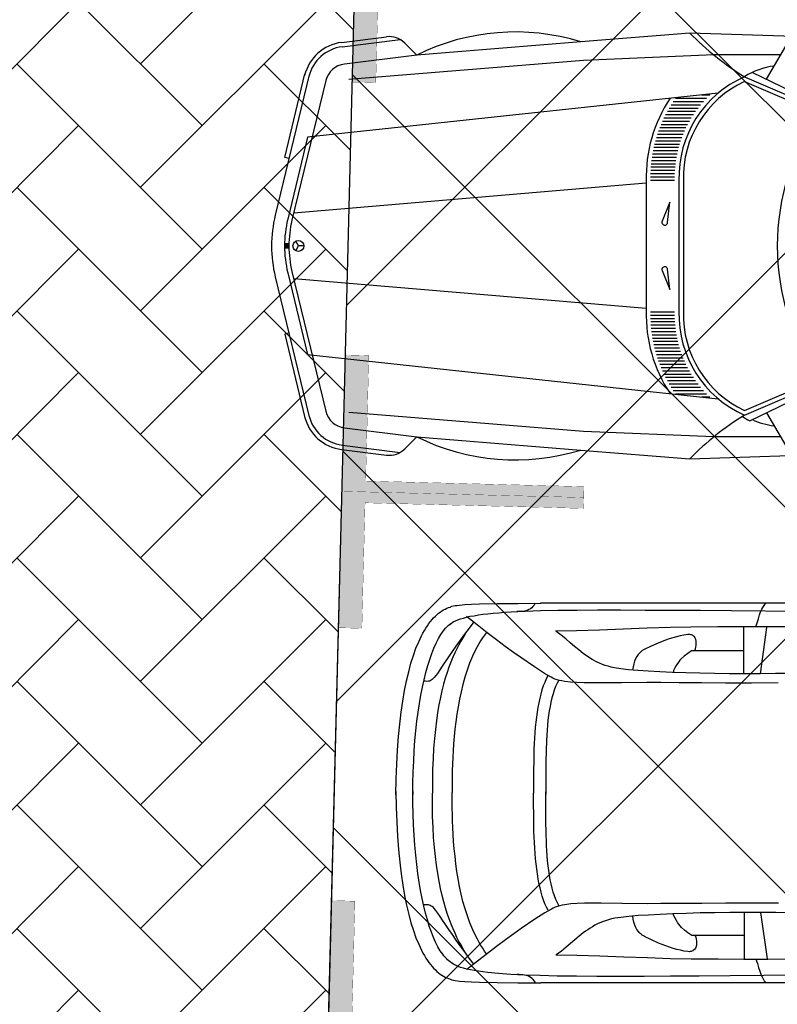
# Model space of a CAD drawing. Header units: millimetres. Extents: x 747415 to 1601423, y -236173 to 551995.
# Tile 539 of 549: x 1180599 to 1184067, y 236675 to 241184. Entities that reach past the tile are written whole.
import ezdxf

# ---------------------------------------------------------------- set-up
doc = ezdxf.new("R2010")
doc.units = ezdxf.units.MM
doc.header["$LTSCALE"] = 100
doc.header["$MEASUREMENT"] = 0
doc.linetypes.add('DASHED2', pattern=[9.525, 6.35, -3.175])
doc.layers.get('0').update_dxf_attribs({"linetype": 'CONTINUOUS', "lineweight": 0})
for name, color, linetype in [('T--A9041_VERHARDING_Parkeren', 9, 'CONTINUOUS'), ('T--L9041_VERHARDING_Wegen', 7, 'CONTINUOUS'), ('T--L9082_INRICHTING_SPECIFIEK_Auto', 8, 'CONTINUOUS')]:
    doc.layers.add(name, color=color, linetype=linetype)
for name, color, linetype, lineweight in [('T--A9041_VERHARDING_Wegen', 21, 'CONTINUOUS', 0), ('T--A9042_BEPLANTING', 90, 'CONTINUOUS', 0), ('T--L9067_BEHEERVOORZIENING_Belijning', 7, 'DASHED2', 0)]:
    doc.layers.add(name, color=color, linetype=linetype, lineweight=lineweight)
doc.layers.add('T--A9072_BELIJNING', color=7, linetype='CONTINUOUS', lineweight=0, true_color=0xffffff)

# ---------------------------------------------------------------- blocks, each defined once
blk = doc.blocks.new('auto09')
for points in [[(-4594.1, 932), (-4388.1, 957.8)], [(-1900, 938.8), (-3000, 975), (-3500, 934.7), (-4250, 874.2), (-4581.7, 832.8)], [(-2649.6, 763.9), (-2535.4, 959.7)], [(-4591.6, 912.2), (-4326.1, 945.3)], [(-4250, 874.2), (-4305, 929.2)], [(-2584.8, 875), (-2890.7, 875), (-3487.6, 849.1), (-4561.4, 762.1)], [(-4742.5, 783), (-4898, 141.4)], [(-4835.3, 400), (-4854.8, 404.7), (-4761.9, 787.7)], [(-2750, 775), (-2400, 625), (-1513.4, 625)], [(-2714.2, 795.1), (-2362.7, 625)], [(-4664.7, 764.2), (-4821.4, 117.8)], [(-2749.8, 753.1), (-2411.7, 608.3)], [(-2870.3, 700), (-4749.9, 497.7), (-4840.9, 122.5)], [(-3200, 287.2), (-4813.6, 150)], [(-3200, 300), (-3200, -300)], [(-3050, 300), (-3050, -300)], [(-3030, 300), (-3030, -300)], [(-3102.1, 106.8), (-3091.7, 200), (-3127, 113.1)], [(-4835.4, 9.7), (-4855.4, 9.7)], [(-4766.9, 0), (-4791.9, 0), (-4804.4, 21.7)], [(-4804.4, -21.7), (-4791.9, 0)], [(-4835.4, -9.7), (-4855.4, -9.7)], [(-4840.9, -122.5), (-4749.9, -497.7), (-2870.3, -700)], [(-4821.4, -117.8), (-4666.5, -757.1)], [(-3127, -113.1), (-3091.7, -200), (-3102.1, -106.8)], [(-4898, -141.4), (-4744.2, -776)], [(-3200, -287.2), (-4813.6, -150)], [(-4835.3, -400), (-4854.8, -404.7), (-4763.6, -780.7)], [(-2750, -775), (-2400, -625), (-1513.4, -625)], [(-2749.8, -753.1), (-2411.7, -608.3)], [(-2725.6, -800.6), (-2362.7, -625)], [(-2584.8, -875), (-2890.7, -875), (-3487.6, -849.1), (-4561.4, -762.1)], [(-2649.6, -763.9), (-2535.4, -959.7)], [(-4581.7, -832.8), (-4250, -874.2), (-3500, -934.7), (-3000, -975), (-1900, -938.8)], [(-4250, -874.2), (-4305, -929.2)], [(-4594.1, -932), (-4388.1, -957.8)], [(-4591.6, -912.2), (-4326.1, -945.3)]]:
    blk.add_lwpolyline(points)
at = {"color": 0}
for points in [[(-3066.2, 676.7), (-2924.4, 676.7)], [(-2947.3, 691.7), (-2909.4, 691.7)], [(-3094.9, 631.7), (-2962.9, 631.7)], [(-3085.9, 646.7), (-2951, 646.7)], [(-3076.4, 661.7), (-2938.2, 661.7)], [(-3118.6, 586.7), (-2993.7, 586.7)], [(-3111.2, 601.7), (-2984.2, 601.7)], [(-3103.3, 616.7), (-2973.9, 616.7)], [(-3137.9, 541.7), (-3018.2, 541.7)], [(-3131.9, 556.7), (-3010.6, 556.7)], [(-3125.5, 571.7), (-3002.5, 571.7)], [(-3153.3, 496.7), (-3037.3, 496.7)], [(-3148.6, 511.7), (-3031.5, 511.7)], [(-3143.5, 526.7), (-3025.1, 526.7)], [(-3165.1, 451.7), (-3051.8, 451.7)], [(-3161.5, 466.7), (-3047.5, 466.7)], [(-3157.6, 481.7), (-3042.6, 481.7)], [(-3173.4, 406.7), (-3061.9, 406.7)], [(-3171, 421.7), (-3059, 421.7)], [(-3168.2, 436.7), (-3055.6, 436.7)], [(-3178.4, 361.7), (-3068, 361.7)], [(-3177.1, 376.7), (-3066.4, 376.7)], [(-3175.4, 391.7), (-3064.4, 391.7)], [(-3180.2, 316.7), (-3070.2, 316.7)], [(-3180, 331.7), (-3069.9, 331.7)], [(-3179.4, 346.7), (-3069.2, 346.7)], [(-3180.1, 301.7), (-3070.1, 301.7)], [(-3180.1, -301.7), (-3070.1, -301.7)], [(-3180.2, -316.7), (-3070.2, -316.7)], [(-3180, -331.7), (-3069.9, -331.7)], [(-3179.4, -346.7), (-3069.2, -346.7)], [(-3178.4, -361.7), (-3068, -361.7)], [(-3177.1, -376.7), (-3066.4, -376.7)], [(-3175.4, -391.7), (-3064.4, -391.7)], [(-3173.4, -406.7), (-3061.9, -406.7)], [(-3171, -421.7), (-3059, -421.7)], [(-3168.2, -436.7), (-3055.6, -436.7)], [(-3165.1, -451.7), (-3051.8, -451.7)], [(-3161.5, -466.7), (-3047.5, -466.7)], [(-3157.6, -481.7), (-3042.6, -481.7)], [(-3153.3, -496.7), (-3037.3, -496.7)], [(-3148.6, -511.7), (-3031.5, -511.7)], [(-3143.5, -526.7), (-3025.1, -526.7)], [(-3137.9, -541.7), (-3018.2, -541.7)], [(-3131.9, -556.7), (-3010.6, -556.7)], [(-3125.5, -571.7), (-3002.5, -571.7)], [(-3118.6, -586.7), (-2993.7, -586.7)], [(-3111.2, -601.7), (-2984.2, -601.7)], [(-3103.3, -616.7), (-2973.9, -616.7)], [(-3094.9, -631.7), (-2962.9, -631.7)], [(-3085.9, -646.7), (-2951, -646.7)], [(-3076.4, -661.7), (-2938.2, -661.7)], [(-3066.2, -676.7), (-2924.4, -676.7)], [(-2947.3, -691.7), (-2909.4, -691.7)]]:
    blk.add_lwpolyline(points, dxfattribs=at)
blk.add_circle((-4791.9, 0), 25)
for centre, radius, start, end in [((-4375.7, 858.5), 100, 45, 97.1189), ((-3799.5, -32.3), 1012.3, 72.7917, 116.4269), ((-2067.3, 1884.6), 1302.8, 224.2823, 238.398), ((-4569.3, 733.6), 200, 97.1189, 166.373), ((-4569.3, 733.6), 180, 97.1189, 166.373), ((-4569.3, 733.6), 100, 97.1189, 166.373), ((-2579.8, 514.5), 311.2, 96.4415, 123.1514), ((-2546.2, 314), 504, 113.8546, 181.5941), ((-2546.2, 314), 484, 114.8768, 181.5941), ((-2546.2, 314), 654, 146.3661, 181.5941), ((-1523.4, 0), 1076.6, 144.5107, 215.4893), ((-4314.9, 0), 600, 166.373, 193.627), ((-4335.5, 0), 520, 166.373, 193.627), ((-4335.5, 0), 500, 166.373, 193.627), ((-3115, 108.2), 13, 157.8888, 353.6771), ((-3115, -108.2), 13, 6.3229, 202.1112), ((-2546.2, -314), 654, 178.4059, 213.6339), ((-2546.2, -314), 504, 178.4059, 246.1454), ((-2546.2, -314), 484, 178.4059, 245.1232), ((-4569.3, -733.6), 100, 193.627, 262.8811), ((-4569.3, -733.6), 200, 193.627, 262.8811), ((-4569.3, -733.6), 180, 193.627, 262.8811), ((-2067.3, -1884.6), 1302.8, 121.602, 135.7177), ((-2579.8, -514.5), 321.2, 236.0194, 243.0005), ((-2579.8, -514.5), 311.2, 244.4102, 263.5585), ((-3799.5, 32.3), 1012.3, 243.5731, 287.2083), ((-4375.7, -858.5), 100, 262.8811, 315)]:
    blk.add_arc(centre, radius, start, end)
blk.add_solid([(-4855.4, 9.7), (-4835.4, 9.7), (-4855.4, -9.7), (-4835.4, -9.7)])
blk = doc.blocks.new('auto17')
for p, q in [((1604.8, 867.6), (3518.7, 867.6)), ((2512.2, 544.6), (2482.2, 756.8)), ((2587.5, 547), (2587.5, 756.8)), ((2588.4, 650.5), (2814.7, 650.5)), ((2513.2, -549), (2483.6, -761.2)), ((2588.4, -551.4), (2588.4, -761.2)), ((2589.8, -654.3), (2815.6, -654.3)), ((1591.9, -871), (3520.1, -872))]:
    blk.add_line(p, q)
for points in [[(2534.6, 758.3), (2527, 778.4), (2521.2, 797), (2516, 814.1), (2513.2, 823), (2509.8, 831.3), (2505.5, 839.6), (2501.2, 848.5), (2495.5, 857.3), (2488.4, 866.1)], [(4181.3, -9.3), (4179.9, 62.7), (4177.5, 130.9), (4173.7, 195.1), (4169.4, 256.4), (4163.7, 314.2), (4157.5, 368.1), (4149.9, 419.6), (4141.8, 467.6), (4132.7, 511.7), (4123.2, 553.9), (4112.7, 592.1), (4101.7, 627.4), (4089.8, 660.7), (4077.4, 690.6), (4064.6, 717.6), (4057.9, 730.4), (4051.3, 742.1), (4044.6, 753.4), (4037.5, 764.2), (4030.8, 774.4), (4023.6, 783.3), (4016, 792.1), (4008.9, 800.4), (4001.2, 807.8), (3994.1, 815.1), (3986.5, 821.5), (3978.9, 826.9), (3971.2, 832.3), (3963.6, 836.7), (3955.5, 841.1), (3947.9, 844.6), (3940.3, 847.5), (3932.2, 850), (3925.5, 853.4), (3911.2, 856.3), (3890.8, 858.8), (3865.5, 860.7), (3835, 862.2), (3799.3, 863.7), (3718.3, 865.6), (3623, 866.6), (3517.8, 867.6)], [(3543, 867.1), (3547.8, 858.8), (3553, 852.4), (3558.7, 846.5), (3564.9, 842.1), (3571.1, 838.2), (3577.8, 835.2), (3584.9, 833.3), (3592.6, 831.3), (3600.6, 830.3), (3608.8, 829.8), (3617.8, 829.3), (3626.8, 829.3)], [(2343.6, 831.8), (2651.3, 834.2), (2793.7, 835.7), (2924.7, 836.7), (3045.2, 837.2), (3158.6, 837.2), (3262.4, 837.2), (3355.8, 836.7), (3443.5, 835.7), (3522, 833.8), (3591.6, 831.3), (3655.9, 828.4), (3712.1, 824.5), (3760.7, 819.5), (3783.1, 817.1), (3804, 814.1), (3823.1, 811.2), (3840.7, 807.8), (3856.9, 803.9), (3871.7, 799.9), (3885.5, 796.1), (3897.4, 791.6), (3908.3, 786.7), (3917.9, 781.8), (3926, 776.4), (3933.1, 770.5), (3938.8, 766.1), (3945, 761.2), (3950.8, 755.8), (3956.5, 750), (3962.2, 743.1), (3967.4, 736.2), (3978.4, 720), (3989.3, 701.9), (3999.8, 681.3), (4009.8, 658.8), (4019.3, 634.3), (4028.9, 607.3), (4037.5, 578.9), (4046, 548), (4054.1, 515.2), (4061.7, 480.8), (4068.4, 444.6), (4075.1, 406.4), (4080.8, 366.7), (4086, 325), (4090.8, 281.8), (4094.6, 237.2), (4097.9, 191.2), (4100.8, 143.1), (4102.7, 93.6), (4103.7, 43.1), (4104.1, -9.3), (4104.1, 4.4), (4103.7, -48), (4102.7, -99), (4100.3, -148), (4097.9, -196), (4094.6, -242.6), (4090.3, -287.2), (4085.5, -330.8), (4080.3, -372.5), (4074.1, -412.2), (4067.5, -450.9), (4060.3, -487.2), (4052.7, -521.5), (4044.6, -554.8), (4036, -585.7), (4027, -614.1), (4017.5, -641.1), (4007.9, -666.1), (3997.4, -688.6), (3987, -709.7), (3976.5, -727.9), (3965, -743.5), (3954.1, -757.8), (3942.7, -769.5), (3930.7, -778.3), (3934.5, -774.4), (3927.4, -780.3), (3919.3, -785.7), (3909.3, -790.6), (3898.8, -795.5), (3886.4, -799.9), (3872.6, -803.8), (3857.9, -807.8), (3841.7, -811.7), (3823.6, -814.6), (3804, -818), (3783.1, -821), (3760.7, -823.4), (3736.9, -825.9), (3710.7, -828.3), (3683.1, -830.3), (3654, -832.3), (3623, -833.7), (3590.2, -835.2), (3519.7, -837.7), (3440.6, -839.1), (3352.5, -840.1), (3258.2, -841.1), (3154.3, -841.1), (3040.5, -840.6), (2919.5, -840.1), (2787.5, -839.1), (2645.1, -838.2), (2336.4, -835.2)], [(2430.3, 502.4), (2552.7, 501.9), (2671.3, 501.9), (2781.8, 502.9), (2883.8, 503.4), (2968.5, 503.9), (3030.9, 504.4), (3147.2, 503.4), (3242.4, 502.4), (3318.2, 502.4), (3352, 503.4), (3381.5, 505.9), (3407.7, 509.3), (3420.1, 511.2), (3431.1, 513.7), (3442, 517.1), (3452, 520.6), (3461.5, 524.5), (3470.1, 528.9), (3499.7, 546.1), (3546.3, 575.9), (3607.8, 618.1), (3642.1, 642.1), (3679.7, 669.5), (3720.7, 699.9), (3763.1, 732.3), (3808.8, 767.6), (3856.9, 805.8)], [(3823.6, 782.8), (3845.9, 753.9), (3866.9, 725.4), (3886.9, 698), (3905.5, 671), (3923.1, 645.5), (3939.3, 622), (3954.6, 599.5), (3967.9, 579.9), (3979.4, 562.7), (3989.8, 547.5), (3998.4, 535.2), (4005.1, 527.4), (4010.3, 522), (4015.1, 518.1), (4019.8, 515.2), (4024.6, 512.7), (4028.9, 511.2), (4033.2, 510.3), (4041.7, 509.3), (4049.8, 509.8), (4057.4, 510.3)], [(2373.6, 546.1), (2443.1, 545.1), (2513.6, 544.6), (2584.1, 544.6), (2653.7, 545.1), (2722.3, 546.1), (2789.4, 547), (2853.7, 549), (2914.7, 551), (2972.3, 553.4), (3025.2, 556.3), (3072.4, 559.3), (3115.7, 563.2), (3151.5, 567.1), (3179.1, 571.5), (3194.3, 574.5), (3208.6, 578.4), (3221.9, 582.3), (3235.3, 587.2), (3247.7, 592.1), (3259.6, 597.5), (3271, 603.4), (3282.5, 609.8), (3292.9, 616.6), (3303.4, 623.5), (3313.9, 630.3), (3323.9, 638.2), (3343.4, 653.4), (3363, 670), (3383, 686.7), (3403, 703.9), (3424.4, 721.5), (3447.8, 738.7)], [(1535.7, 754.9), (1651.5, 754.9), (1760.5, 754.9), (1865.3, 755.8), (1967.8, 756.3), (2068.7, 757.3), (2168.8, 757.8), (2269.3, 758.8), (2372.7, 759.3), (2479.3, 759.7), (2589.4, 759.7), (2706.1, 759.3), (2830.9, 758.3), (2925.7, 756.3), (3030, 752.9), (3139.1, 749), (3248.1, 744.6), (3353.4, 741.1), (3450.1, 739.7)], [(2812.8, 650.5), (2809.4, 658.3), (2807.1, 667.1), (2805.6, 675.9), (2805.1, 684.7), (2805.6, 693.1), (2807.6, 700.9), (2810.4, 708.3), (2814.7, 714.2), (2820.4, 719.1), (2823.3, 721), (2827.1, 722.5), (2830.9, 723.5), (2835.2, 724), (2839.9, 724.5), (2845.2, 724), (2862.3, 721.5), (2879.5, 718.1), (2896.1, 714.2), (2913.3, 709.3), (2929.9, 703.9), (2946.6, 698), (2980, 685.2), (3012.4, 670.5), (3043.3, 654.8), (3049, 651.9), (3054.3, 648.5), (3059.5, 644.6), (3063.8, 640.6), (3068.1, 636.8), (3071.9, 632.3), (3078.6, 623), (3083.8, 613.2), (3088.1, 602.4)], [(3766.4, 733.8), (3775.5, 721.5), (3784.5, 708.8), (3793.1, 695.5), (3801.2, 681.8), (3808.8, 667.6), (3816.4, 653.4), (3830.2, 624), (3843.1, 592.6), (3854.5, 560.7), (3865, 527.9), (3874.6, 494.1), (3882.6, 460.3), (3890.3, 425.5), (3896.4, 391.2), (3902.2, 356.4), (3906.9, 321.5), (3911.2, 287.2), (3914.6, 253.4), (3917.4, 220.1), (3919.3, 187.2), (3921.2, 155.9), (3922.6, 125.5), (3923.1, 96.1), (3923.6, 68.6), (3924.1, 42.2), (3924.1, 17.7), (3923.6, -4.4)], [(3856.9, 738.7), (3865.5, 724.5), (3874.6, 709.8), (3883.6, 693.6), (3893.1, 676.9), (3902.2, 658.8), (3911.2, 639.7), (3920.3, 619.6), (3929.3, 598), (3937.9, 574.5), (3946.5, 549.9), (3955.1, 524), (3962.7, 496), (3970.3, 466.7), (3977.4, 435.3), (3984.1, 401.4), (3990.3, 366.1), (3996, 328.4), (4000.8, 288.2), (4005.1, 246.6), (4008.9, 202), (4011.2, 154.9), (4013.6, 105.4), (4014.6, 53.4), (4014.6, -2)], [(2814.7, 650.5), (2827.1, 650.5), (2845.2, 637.7), (2860.9, 626), (2874.2, 613.2), (2880.4, 606.3), (2886.1, 599), (2892.3, 590.7), (2898, 581.8), (2903.8, 571.5), (2909.9, 560.3), (2913.3, 550.9)], [(3088.1, 602.4), (3092.4, 589.7), (3095.2, 575.9), (3097.6, 561.6)], [(3434.4, 515.2), (3442, 500.9), (3449.2, 485.8), (3455.4, 469.1), (3461.5, 451.9), (3466.3, 433.8), (3471.1, 414.2), (3475.4, 394.6), (3478.7, 374), (3482, 352.9), (3484.9, 330.9), (3487.3, 308.8), (3489.2, 285.8), (3490.6, 262.2), (3492, 238.7), (3493, 214.7), (3493.9, 190.2), (3494.4, 165.7), (3494.9, 140.7), (3495.4, 91.2), (3495.4, 41.2), (3495.4, -7.8)], [(3484.4, 534.8), (3492, 520.6), (3499.7, 504.9), (3505.9, 488.2), (3512, 470.6), (3517.3, 451.4), (3522, 431.8), (3526.8, 411.2), (3530.6, 390.2), (3533.9, 368.1), (3537.3, 345.6), (3540.2, 322), (3542.5, 298.5), (3544.4, 274), (3545.9, 249.5), (3547.3, 224.5), (3548.7, 199.5), (3549.7, 174.5), (3550.1, 149), (3551.1, 98), (3551.6, 47.6), (3551.6, -2)], [(3435.8, -519.6), (3443.5, -505.3), (3450.6, -490.1), (3456.8, -473.5), (3462.5, -456.3), (3467.7, -438.2), (3472, -419.1), (3476.3, -399), (3480.1, -378.4), (3483, -357.3), (3485.8, -335.8), (3487.7, -313.2), (3489.7, -290.1), (3492.5, -243.6), (3494.4, -195.1), (3494.9, -145.6), (3495.4, -96.1), (3495.4, -46.1), (3495.4, 2.9)], [(4181.3, 5.4), (4179.9, -66.7), (4177.5, -134.8), (4173.7, -199), (4169.4, -260.8), (4163.7, -318.1), (4157.5, -372), (4149.9, -423.5), (4141.8, -471.5), (4132.7, -516.1), (4123.2, -557.8), (4112.7, -596.5), (4101.7, -631.8), (4089.8, -665.1), (4077.4, -695), (4064.6, -722), (4057.9, -734.7), (4051.3, -746.5), (4044.6, -757.8), (4037.5, -768.6), (4030.8, -778.3), (4023.6, -787.7), (4016, -796.5), (4008.9, -804.8), (4001.2, -812.2), (3994.1, -819.1), (3986.5, -825.4), (3978.9, -831.3), (3971.2, -836.7), (3963.6, -841.1), (3955.5, -845), (3947.9, -849), (3940.3, -851.9), (3932.2, -854.3), (3929.3, -856.3), (3925, -857.8), (3918.4, -859.2), (3910.7, -860.7), (3901.7, -861.7), (3890.8, -863.2), (3865.5, -865.1), (3835, -866.6), (3799.3, -868.1), (3718.3, -870), (3623, -871), (3517.8, -872)], [(3485.8, -539.2), (3493.5, -525), (3500.6, -509.2), (3507.3, -492.6), (3513, -474.9), (3518.7, -455.8), (3523.5, -436.2), (3527.8, -415.6), (3531.6, -394.6), (3535.4, -372.5), (3538.2, -349.5), (3541.1, -326.4), (3543.5, -302.4), (3545.4, -278.4), (3546.8, -253.9), (3548.3, -228.9), (3549.7, -203.9), (3550.6, -178.4), (3551.1, -152.9), (3552.1, -102), (3552.5, -51.5), (3552.5, -2)], [(3767.4, -737.7), (3776.4, -725.4), (3785.5, -712.7), (3794, -699.4), (3802.1, -685.7), (3809.8, -672), (3817.4, -657.8), (3831.7, -628.4), (3844.5, -597.5), (3855.5, -565.6), (3866.5, -533.3), (3875.5, -500), (3883.6, -466.1), (3891.2, -431.8), (3897.4, -397.5), (3903.1, -363.2), (3907.9, -328.9), (3912.2, -295.1), (3915, -261.3), (3917.9, -228.4), (3920.3, -196), (3921.7, -165.2), (3924.1, -104.9), (3924.6, -51.5), (3924.1, -5.4)], [(3858.3, -742.6), (3866.9, -728.4), (3876, -713.7), (3885, -697.5), (3894.1, -680.8), (3903.1, -663.1), (3912.2, -644), (3921.2, -624), (3930.3, -602.4), (3938.8, -578.9), (3947.4, -554.8), (3955.5, -528.4), (3963.1, -500.4), (3970.8, -471), (3977.9, -439.6), (3984.6, -405.8), (3990.8, -371), (3996, -333.3), (4000.8, -293.1), (4005.1, -251.4), (4008.9, -206.8), (4011.2, -159.8), (4013.6, -110.3), (4014.6, -58.3), (4014.6, -2.9)], [(2431.7, -506.8), (2554.1, -505.8), (2672.8, -505.8), (2783.2, -506.8), (2885.2, -507.3), (2969.5, -508.3), (3032.4, -508.3), (3148.6, -507.3), (3243.4, -506.3), (3319.6, -506.8), (3353.4, -507.8), (3383, -509.8), (3409.2, -513.2), (3421.5, -515.6), (3432.5, -518.1), (3443.5, -521), (3453.5, -524.4), (3463, -528.4), (3471.6, -532.8), (3501.1, -549.9), (3547.3, -579.8), (3609.2, -622.5), (3643.5, -646.5), (3681.1, -673.9), (3721.6, -704.3), (3764.5, -736.7), (3809.8, -772), (3857.9, -810.2)], [(3824.5, -786.7), (3846.9, -757.8), (3867.9, -729.8), (3887.9, -701.9), (3906.9, -675.4), (3924.6, -649.9), (3940.3, -626.4), (3969.3, -582.8), (3991.3, -550.4), (4006, -531.8), (4011.2, -526.4), (4015.5, -522), (4020.3, -519.1), (4024.6, -516.6), (4028.4, -515.1), (4032.7, -514.6), (4040.3, -513.7), (4047.4, -514.2), (4055.1, -514.6)], [(2374.5, -550.4), (2444.1, -549.5), (2514.6, -549), (2585.1, -549), (2655.1, -549), (2723.2, -549.9), (2790.4, -551.4), (2854.7, -552.9), (2915.7, -554.8), (2973.8, -557.3), (3026.7, -560.2), (3073.8, -563.7), (3116.7, -567.1), (3152.4, -571.5), (3180.5, -575.9), (3195.8, -578.9), (3210, -582.8), (3223.4, -586.7), (3236.7, -591.6), (3249.1, -596.5), (3261, -601.9), (3283.9, -614.1), (3304.8, -627.4), (3324.8, -642.1), (3344.8, -657.8), (3363.9, -673.9), (3383.9, -690.6), (3403.9, -707.8), (3425.3, -725.4), (3448.7, -742.6)], [(2815.6, -654.3), (2828, -654.3), (2846.1, -641.6), (2861.9, -629.8), (2875.2, -617.6), (2881.4, -610.7), (2887.1, -602.9), (2893.3, -595), (2899, -585.7), (2904.7, -575.4), (2910.9, -564.2), (2910.9, -554.7)], [(3089.5, -606.3), (3093.3, -593.6), (3096.2, -579.8), (3098.7, -565.7)], [(2813.7, -654.3), (2810.4, -662.7), (2808.5, -671), (2807.1, -679.8), (2806.6, -688.6), (2807.1, -697.5), (2809, -705.3), (2811.3, -712.2), (2815.6, -718.6), (2821.3, -723), (2824.2, -724.9), (2828, -726.4), (2831.8, -727.4), (2836.1, -728.4), (2840.9, -728.4), (2846.1, -727.9), (2863.3, -725.4), (2880.4, -722), (2897.6, -718.1), (2914.2, -713.7), (2931.4, -708.3), (2948, -702.4), (2981.4, -689.1), (3013.8, -674.9), (3044.8, -659.2), (3056.2, -652.9), (3065.2, -645), (3072.9, -636.7), (3079.5, -627.4), (3085.2, -617.1), (3089.5, -606.3)], [(1536.7, -759.3), (1652, -759.3), (1761, -759.3), (1865.8, -759.7), (1968.2, -760.2), (2069.2, -761.2), (2169.2, -762.2), (2270.2, -762.7), (2373.6, -763.2), (2480.3, -763.6), (2590.8, -763.6), (2707.5, -763.2), (2831.8, -762.2), (2926.6, -760.7), (3030.9, -757.3), (3140, -753.4), (3249.6, -748.9), (3354.4, -745.5), (3451.1, -744.1)], [(2534.1, -763.6), (2522.7, -800.9), (2517.5, -818.5), (2514.6, -826.9), (2511.3, -835.2), (2507, -844), (2502.2, -852.4), (2496.5, -861.2), (2489.3, -870)], [(3544.4, -871.5), (3549.2, -863.2), (3554.4, -856.8), (3560.2, -850.9), (3565.9, -846), (3572.5, -842.6), (3579.2, -839.6), (3586.4, -837.2), (3593.5, -835.7), (3601.6, -834.2), (3609.7, -833.7), (3618.7, -833.2), (3627.8, -833.2)]]:
    blk.add_lwpolyline(points)
blk = doc.blocks.new('9041_parkeerplaats_2500x5000_hoeklijn')
at = {"layer": 'T--A9072_BELIJNING', "linetype": 'Continuous'}
h = blk.add_hatch(color=256, dxfattribs=at)
h.paths.add_polyline_path([(-1200, -1390), (-1250, -1390), (-1250, -2500), (-625, -2500), (-625, -2390), (-1200, -2390)])
h.paths.add_polyline_path([(1250, -1390), (1200, -1390), (1200, -2390), (625, -2390), (625, -2500), (1250, -2500)])
at = {"layer": 'T--L9067_BEHEERVOORZIENING_Belijning', "const_width": 1}
for points in [[(-1200, -1390), (-1250, -1390), (-1250, -2500), (-625, -2500), (-625, -2390), (-1200, -2390)], [(1250, -1390), (1200, -1390), (1200, -2390), (625, -2390), (625, -2500), (1250, -2500)]]:
    blk.add_lwpolyline(points, close=True, dxfattribs=at)
blk = doc.blocks.new('*U275')
at = {"layer": 'T--L9067_BEHEERVOORZIENING_Belijning'}
blk.add_blockref('9041_parkeerplaats_2500x5000_hoeklijn', (0, 1945, -0.5), dxfattribs=at)
blk = doc.blocks.new('*U276')
at = {"layer": 'T--L9067_BEHEERVOORZIENING_Belijning', "color": 0, "linetype": 'ByBlock', "lineweight": -2, "transparency": 16777216}
for p in [(2500, 0), (5000, 0)]:
    blk.add_blockref('*U275', p, dxfattribs=at)

msp = doc.modelspace()

# ---------------------------------------------------------------- hatches: boundary and pattern name
at = {"layer": 'T--A9041_VERHARDING_Parkeren', "linetype": 'Continuous'}
h = msp.add_hatch(dxfattribs=at)
h.set_pattern_fill('ANSI37', color=256, scale=10000, style=0)
h.paths.add_polyline_path([(1192236.404, 243789.96), (1191112.448, 243797.004), (1182198.704, 244024.028), (1181066.314, 199036.768), (1180989.762, 196113.424), (1191108.973, 197824.173)])
at = {"layer": 'T--A9041_VERHARDING_Wegen', "linetype": 'Continuous'}
h = msp.add_hatch(dxfattribs=at)
h.set_pattern_fill('AR-HBONE', color=256, scale=100, style=0)
h.paths.add_polyline_path([(1177408.673, 242822), (1177408.673, 195804.143), (1180986.977, 196447.526), (1182198.704, 244024.028)])
at = {"layer": 'T--A9042_BEPLANTING'}
h = msp.add_hatch(dxfattribs=at)
h.set_pattern_fill('GRASS', color=256, scale=1500, style=0)
edge = h.paths.add_edge_path()
edge.add_line((1194589.183, 247525.193), (1194593.64, 247264.881))
edge.add_line((1194593.64, 247264.881), (1189597.042, 247120.843))
edge.add_line((1189597.042, 247120.843), (1179615.176, 246734.424))
edge.add_line((1179615.176, 246734.424), (1169673.169, 246260.926))
edge.add_line((1169673.169, 246260.926), (1159743.156, 245284.429))
edge.add_line((1159743.156, 245284.429), (1149794.302, 244232.037))
edge.add_line((1149794.302, 244232.037), (1139904.319, 243419.621))
edge.add_line((1139904.319, 243419.621), (1138613.747, 243325.021))
edge.add_line((1138613.747, 243325.021), (1135690.007, 243117.197))
edge.add_line((1135690.007, 243117.197), (1132771.926, 242932.503))
edge.add_line((1132771.926, 242932.503), (1129859.398, 242758.599))
edge.add_line((1129859.398, 242758.599), (1126616.556, 242566.575))
edge.add_line((1126616.556, 242566.575), (1123385.964, 242364.695))
edge.add_line((1123385.964, 242364.695), (1120184.728, 242139.833))
edge.add_line((1120184.728, 242139.833), (1117014.113, 241880.011))
edge.add_line((1117014.113, 241880.011), (1113876.289, 241570.228))
edge.add_line((1113876.289, 241570.228), (1110773.76, 241198.319))
edge.add_line((1110773.76, 241198.319), (1107692.214, 240764.72))
edge.add_line((1107692.214, 240764.72), (1104624.361, 240306.925))
edge.add_line((1104624.361, 240306.925), (1101572.465, 239835.828))
edge.add_line((1101572.465, 239835.828), (1100403.086, 239650.924))
edge.add_line((1100403.086, 239650.924), (1097780.987, 239217.99))
edge.add_line((1097780.987, 239217.99), (1095157.329, 238732.83))
edge.add_line((1095157.329, 238732.83), (1092526.922, 238274.052))
edge.add_line((1092526.922, 238274.052), (1089457.602, 237766.051))
edge.add_line((1089457.602, 237766.051), (1086388.73, 237224.846))
edge.add_line((1086388.73, 237224.846), (1083401.545, 236651.668))
edge.add_line((1083401.545, 236651.668), (1080469.385, 236024.459))
edge.add_line((1080469.385, 236024.459), (1077519.444, 235269.823))
edge.add_line((1077519.444, 235269.823), (1074567.867, 234454.498))
edge.add_line((1074567.867, 234454.498), (1071611.505, 233602.32))
edge.add_line((1071611.505, 233602.32), (1068661.406, 232725.291))
edge.add_line((1068661.406, 232725.291), (1065719.424, 231822.381))
edge.add_line((1065719.424, 231822.381), (1062684.54, 230856.109))
edge.add_line((1062684.54, 230856.109), (1059866.196, 229920.836))
edge.add_line((1059866.196, 229920.836), (1056845.381, 228880.035))
edge.add_line((1056845.381, 228880.035), (1054034.15, 227860.451))
edge.add_line((1054034.15, 227860.451), (1051908.682, 227043.859))
edge.add_line((1051908.682, 227043.859), (1051192.354, 226766.278))
edge.add_line((1051192.354, 226766.278), (1050671.69, 226564.519))
edge.add_line((1050671.69, 226564.519), (1049927.631, 226262.62))
edge.add_line((1049927.631, 226262.62), (1049070.32, 225903.54))
edge.add_line((1049070.32, 225903.54), (1048360.834, 225606.376))
edge.add_line((1048360.834, 225606.376), (1045574.185, 224396.868))
edge.add_line((1045574.185, 224396.868), (1042746.023, 223102.062))
edge.add_line((1042746.023, 223102.062), (1039916.204, 221736.561))
edge.add_line((1039916.204, 221736.561), (1037264.038, 220364.549))
edge.add_line((1037264.038, 220364.549), (1036639.036, 220037.907))
edge.add_line((1036639.036, 220037.907), (1035761.731, 219567.084))
edge.add_line((1035761.731, 219567.084), (1034455.173, 218860.02))
edge.add_line((1034455.173, 218860.02), (1031834.519, 217415.207))
edge.add_line((1031834.519, 217415.207), (1029063.532, 215837.52))
edge.add_line((1029063.532, 215837.52), (1026493.513, 214322.916))
edge.add_line((1026493.513, 214322.916), (1023661.374, 212596.81))
edge.add_line((1023661.374, 212596.81), (1021148.701, 211011.913))
edge.add_line((1021148.701, 211011.913), (1018664.489, 209394.723))
edge.add_line((1018664.489, 209394.723), (1016111.63, 207674.051))
edge.add_line((1016111.63, 207674.051), (1013541.964, 205866.676))
edge.add_line((1013541.964, 205866.676), (1011054.819, 204060.939))
edge.add_line((1011054.819, 204060.939), (1008551.61, 202180.933))
edge.add_line((1008551.61, 202180.933), (1006071.977, 200261.271))
edge.add_line((1006071.977, 200261.271), (1003623.026, 198305.877))
edge.add_line((1003623.026, 198305.877), (1001255.469, 196356.541))
edge.add_line((1001255.469, 196356.541), (998895.97, 194358.237))
edge.add_line((998895.97, 194358.237), (996592.894, 192340.973))
edge.add_line((996592.894, 192340.973), (994271.188, 190253.094))
edge.add_line((994271.188, 190253.094), (992089.799, 188232.713))
edge.add_line((992089.799, 188232.713), (989855.126, 186096.735))
edge.add_line((989855.126, 186096.735), (987565.682, 183840.779))
edge.add_line((987565.682, 183840.779), (985556.73, 181812.43))
edge.add_line((985556.73, 181812.43), (983340.235, 179499.914))
edge.add_line((983340.235, 179499.914), (981234.422, 177237.565))
edge.add_line((981234.422, 177237.565), (979162.94, 174943.215))
edge.add_line((979162.94, 174943.215), (977214.691, 172724.59))
edge.add_line((977214.691, 172724.59), (975036.892, 170165.071))
edge.add_line((975036.892, 170165.071), (973160.412, 167901.106))
edge.add_line((973160.412, 167901.106), (971300.145, 165540.186))
edge.add_line((971300.145, 165540.186), (970653.489, 164750.347))
edge.add_line((970653.489, 164750.347), (969323.906, 163031.694))
edge.add_line((969323.906, 163031.694), (967532.389, 160664.585))
edge.add_line((967532.389, 160664.585), (965620.33, 158124.446))
edge.add_line((965620.33, 158124.446), (963729.485, 155559.861))
edge.add_line((963729.485, 155559.861), (962160.024, 153368.205))
edge.add_line((962160.024, 153368.205), (960583.853, 151476.839))
edge.add_line((960583.853, 151476.839), (957868.106, 147829.141))
edge.add_line((957868.106, 147829.141), (955546.579, 144354.957))
edge.add_line((955546.579, 144354.957), (952781.766, 139999.101))
edge.add_line((952781.766, 139999.101), (950228.309, 135925.671))
edge.add_line((950228.309, 135925.671), (947689.507, 131669.07))
edge.add_line((947689.507, 131669.07), (945836.511, 128467.426))
edge.add_line((945836.511, 128467.426), (939785.242, 117718.876))
edge.add_line((939785.242, 117718.876), (930712.869, 102774.401))
edge.add_line((930712.869, 102774.401), (922173.53, 90199.799))
edge.add_arc((831492.457, 157259.067), 112782.989, 306.60619454, 323.5168236, ccw=False)
edge.add_line((898746.269, 66722.183), (906881.323, 58450.839))
edge.add_arc((1039056.702, -43733.649), 167068.849, 138.06483794, 142.29247104, ccw=False)
edge.add_line((914773.924, 67916.66), (924725.806, 83316.857))
edge.add_line((924725.806, 83316.857), (935036.865, 100427.915))
edge.add_line((935036.865, 100427.915), (938271.243, 105214.41))
edge.add_line((938271.243, 105214.41), (944567.151, 115601.153))
edge.add_line((944567.151, 115601.153), (949536.685, 124088.131))
edge.add_line((949536.685, 124088.131), (954824.472, 132626.587))
edge.add_line((954824.472, 132626.587), (959827.89, 140132.671))
edge.add_line((959827.89, 140132.671), (963059.812, 145135.12))
edge.add_line((963059.812, 145135.12), (965500.197, 148828.356))
edge.add_line((965500.197, 148828.356), (966613.361, 150562.786))
edge.add_line((966613.361, 150562.786), (968025.373, 152669.584))
edge.add_line((968025.373, 152669.584), (969925.147, 155201.552))
edge.add_line((969925.147, 155201.552), (971712.101, 157704.465))
edge.add_line((971712.101, 157704.465), (973307.285, 159791.446))
edge.add_line((973307.285, 159791.446), (974380.773, 161326.936))
edge.add_line((974380.773, 161326.936), (975513.5, 162711.848))
edge.add_line((975513.5, 162711.848), (977022.752, 164676.523))
edge.add_line((977022.752, 164676.523), (979125.989, 167160.936))
edge.add_line((979125.989, 167160.936), (980701.644, 168861.659))
edge.add_line((980701.644, 168861.659), (983077.997, 171627.505))
edge.add_line((983077.997, 171627.505), (985074.319, 173856.029))
edge.add_line((985074.319, 173856.029), (986909.132, 175828.505))
edge.add_line((986909.132, 175828.505), (989063.699, 178159.256))
edge.add_line((989063.699, 178159.256), (991154.428, 180245.145))
edge.add_line((991154.428, 180245.145), (993121.205, 182057.606))
edge.add_line((993121.205, 182057.606), (995324.494, 184142.051))
edge.add_line((995324.494, 184142.051), (997280.219, 186006.612))
edge.add_line((997280.219, 186006.612), (999623.744, 188200.448))
edge.add_line((999623.744, 188200.448), (1002349.065, 190608.065))
edge.add_line((1002349.065, 190608.065), (1004754.956, 192653.066))
edge.add_line((1004754.956, 192653.066), (1007294.928, 194741.918))
edge.add_line((1007294.928, 194741.918), (1008978.786, 196161.928))
edge.add_line((1008978.786, 196161.928), (1011076.047, 197755.95))
edge.add_line((1011076.047, 197755.95), (1013065.241, 199247.814))
edge.add_line((1013065.241, 199247.814), (1015821.037, 201346.882))
edge.add_line((1015821.037, 201346.882), (1017686.716, 202722.52))
edge.add_line((1017686.716, 202722.52), (1020957.031, 204817.97))
edge.add_line((1020957.031, 204817.97), (1023228.197, 206313.401))
edge.add_line((1023228.197, 206313.401), (1026470.58, 208376.744))
edge.add_line((1026470.58, 208376.744), (1028603.548, 209658.432))
edge.add_line((1028603.548, 209658.432), (1030968.801, 211111.637))
edge.add_line((1030968.801, 211111.637), (1032974.557, 212278.47))
edge.add_line((1032974.557, 212278.47), (1034989.373, 213415.47))
edge.add_line((1034989.373, 213415.47), (1036654.679, 214452.728))
edge.add_line((1036654.679, 214452.728), (1038246.03, 215241.653))
edge.add_line((1038246.03, 215241.653), (1039948.347, 216202.761))
edge.add_line((1039948.347, 216202.761), (1041825.775, 217172.039))
edge.add_line((1041825.775, 217172.039), (1043014.131, 217759.859))
edge.add_line((1043014.131, 217759.859), (1045164.207, 218821.145))
edge.add_line((1045164.207, 218821.145), (1047341.541, 219812.404))
edge.add_line((1047341.541, 219812.404), (1050071.07, 221013.985))
edge.add_line((1050071.07, 221013.985), (1051244.22, 221490.97))
edge.add_line((1051244.22, 221490.97), (1052347.556, 221956.97))
edge.add_line((1052347.556, 221956.97), (1053649.506, 222430.47))
edge.add_line((1053649.506, 222430.47), (1054533.126, 222784.97))
edge.add_line((1054533.126, 222784.97), (1056086.056, 223306.47))
edge.add_line((1056086.056, 223306.47), (1057869.317, 223968.97))
edge.add_line((1057869.317, 223968.97), (1060574.556, 224929.97))
edge.add_line((1060574.556, 224929.97), (1063483.693, 225922.97))
edge.add_line((1063483.693, 225922.97), (1065608.903, 226631.593))
edge.add_line((1065608.903, 226631.593), (1069173.064, 227676.47))
edge.add_line((1069173.064, 227676.47), (1072281.977, 228625.637))
edge.add_line((1072281.977, 228625.637), (1075375.394, 229611.47))
edge.add_line((1075375.394, 229611.47), (1077123.927, 230119.62))
edge.add_line((1077123.927, 230119.62), (1080375.394, 230986.97))
edge.add_line((1080375.394, 230986.97), (1082892.594, 231747.063))
edge.add_line((1082892.594, 231747.063), (1087287.423, 232727.295))
edge.add_line((1087287.423, 232727.295), (1089726.851, 233304.236))
edge.add_line((1089726.851, 233304.236), (1092683.446, 233905.227))
edge.add_line((1092683.446, 233905.227), (1095564.394, 234529.046))
edge.add_line((1095564.394, 234529.046), (1098820.303, 235134.124))
edge.add_line((1098820.303, 235134.124), (1101429.17, 235680.801))
edge.add_line((1101429.17, 235680.801), (1102775.394, 235932.97))
edge.add_line((1102775.394, 235932.97), (1105482.445, 236248.973))
edge.add_line((1105482.445, 236248.973), (1107758.807, 236612.397))
edge.add_line((1107758.807, 236612.397), (1110496.735, 236978.709))
edge.add_line((1110496.735, 236978.709), (1115376.091, 237663.748))
edge.add_line((1115376.091, 237663.748), (1120160.891, 238162.648))
edge.add_line((1120160.891, 238162.648), (1122883.614, 238303.454))
edge.add_line((1122883.614, 238303.454), (1125390.669, 238461.915))
edge.add_line((1125390.669, 238461.915), (1128123.405, 238391.97))
edge.add_line((1128123.405, 238391.97), (1132768.171, 238736.47))
edge.add_line((1132768.171, 238736.47), (1135790.587, 239107.966))
edge.add_line((1135790.587, 239107.966), (1138342.94, 239481.456))
edge.add_line((1138342.94, 239481.456), (1142060.43, 239524.47))
edge.add_line((1142060.43, 239524.47), (1147419.918, 239838.053))
edge.add_line((1147419.918, 239838.053), (1152508.673, 240937.759))
edge.add_line((1152508.673, 240937.759), (1161790.445, 241405.25))
edge.add_line((1161790.445, 241405.25), (1166293.104, 242414.317))
edge.add_line((1166293.104, 242414.317), (1170003.913, 243136.47))
edge.add_line((1170003.913, 243136.47), (1182817.631, 243902.97))
edge.add_line((1182817.631, 243902.97), (1191677.387, 244103.47))
edge.add_line((1191677.387, 244103.47), (1200992.076, 244164.47))
edge.add_line((1200992.076, 244164.47), (1212315.556, 244345.47))
edge.add_line((1212315.556, 244345.47), (1212435.36, 247419.97))
edge.add_line((1212435.36, 247419.97), (1205479.36, 247503.517))
edge.add_line((1205479.36, 247503.517), (1202606.248, 247460.622))
edge.add_line((1202606.248, 247460.622), (1194593.64, 247264.881))

# ---------------------------------------------------------------- linework, layer by layer
at = {"layer": 'T--A9041_VERHARDING_Parkeren', "linetype": 'Continuous'}
msp.add_lwpolyline([(1192236.404, 243789.96), (1191112.448, 243797.004), (1182198.704, 244024.028), (1181066.314, 199036.768), (1180989.762, 196113.424), (1191108.973, 197824.173)], close=True, dxfattribs=at)
at = {"layer": 'T--A9041_VERHARDING_Wegen', "linetype": 'Continuous', "const_width": 1}
msp.add_lwpolyline([(1177408.673, 242822), (1177408.673, 195804.143), (1180986.977, 196447.526), (1182198.704, 244024.028), (1177408.673, 242822)], close=True, dxfattribs=at)
at = {"layer": 'T--L9041_VERHARDING_Wegen', "const_width": 1}
msp.add_lwpolyline([(1181162.183, 203410.74), (1182163.946, 242659.338)], dxfattribs=at)

# ---------------------------------------------------------------- block references
at = {"layer": 'T--L9067_BEHEERVOORZIENING_Belijning', "rotation": 268.5410487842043}
msp.add_blockref('*U276', (1182721.659, 242758.793, 0.5), dxfattribs=at)
at = {"layer": 'T--L9082_INRICHTING_SPECIFIEK_Auto'}
msp.add_blockref('auto09', (1186666.834, 240147.977), dxfattribs=at)
at = {"layer": 'T--L9082_INRICHTING_SPECIFIEK_Auto', "rotation": 180}
msp.add_blockref('auto17', (1186502.792, 237639.998), dxfattribs=at)

doc.saveas('drawing.dxf')
